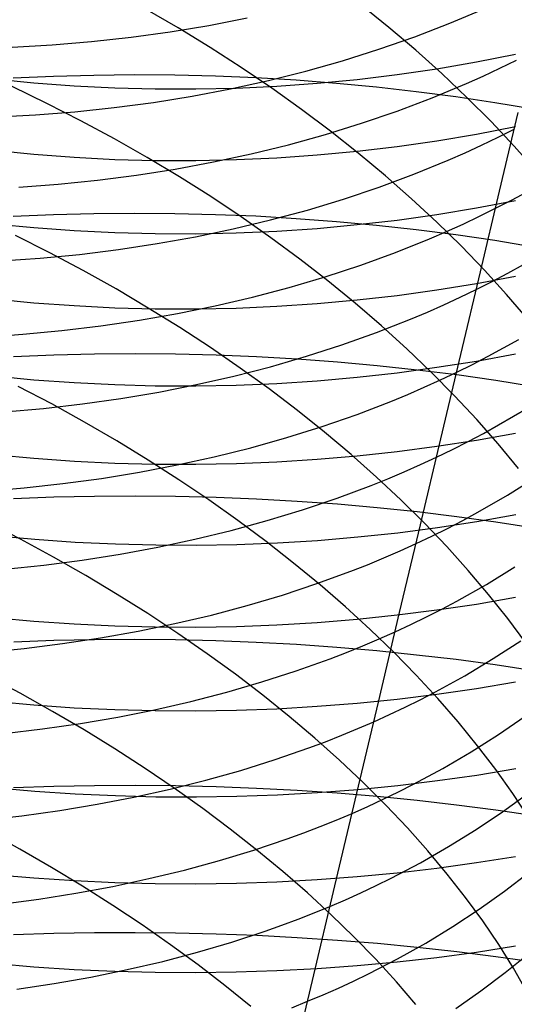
# Model space of a CAD drawing. Extents: x -383 to 1849, y -1185 to -529.
# Tile 368 of 656: x 248.54 to 254.54, y -967.18 to -955.24. Entities that reach past the tile are written whole.
import ezdxf

# ---------------------------------------------------------------- set-up
doc = ezdxf.new("R2010")
doc.units = 0
doc.layers.add('PREDEFINITO', color=7, linetype='CONTINUOUS')

msp = doc.modelspace()

# ---------------------------------------------------------------- linework, layer by layer
at = {"layer": 'PREDEFINITO'}
for p, q in [((250.463, -955.342, 494.693), (250.066, -955.112, 494.522)), ((253.02, -955.335, 497.141), (252.682, -955.063, 496.911)), ((253.76, -955.286, 530.062), (254.177, -955.11, 529.881)), ((250.838, -955.311, 532.32), (251.303, -955.22, 532.195)), ((250.367, -955.389, 532.437), (250.838, -955.311, 532.32)), ((250.852, -955.579, 494.875), (250.463, -955.342, 494.693)), ((253.348, -955.613, 497.38), (253.02, -955.335, 497.141)), ((253.335, -955.45, 530.236), (253.76, -955.286, 530.062)), ((249.415, -955.507, 532.649), (249.893, -955.454, 532.547)), ((249.893, -955.454, 532.547), (250.367, -955.389, 532.437)), ((252.901, -955.601, 530.402), (253.335, -955.45, 530.236)), ((248.45, -955.574, 532.83), (248.934, -955.547, 532.743)), ((248.934, -955.547, 532.743), (249.415, -955.507, 532.649)), ((251.231, -955.823, 495.068), (250.852, -955.579, 494.875)), ((252.46, -955.74, 530.561), (252.901, -955.601, 530.402)), ((253.664, -955.896, 497.628), (253.348, -955.613, 497.38)), ((254.083, -955.755, 619.079), (254.557, -955.661, 619.164)), ((251.601, -956.074, 495.272), (251.231, -955.823, 495.068)), ((252.013, -955.866, 530.713), (252.46, -955.74, 530.561)), ((253.123, -955.908, 618.938), (253.605, -955.837, 619.004)), ((253.605, -955.837, 619.004), (254.083, -955.755, 619.079)), ((254.167, -955.925, 528.571), (254.369, -955.831, 528.473)), ((254.369, -955.831, 528.473), (254.569, -955.734, 528.373)), ((248.227, -955.958, 618.794), (248.714, -956.007, 618.766)), ((248.951, -955.93, 659.922), (248.462, -955.952, 659.875)), ((249.442, -955.917, 659.957), (248.951, -955.93, 659.922)), ((249.933, -955.912, 659.979), (249.442, -955.917, 659.957)), ((250.425, -955.916, 659.989), (249.933, -955.912, 659.979)), ((250.917, -955.928, 659.986), (250.425, -955.916, 659.989)), ((251.408, -955.948, 659.97), (250.917, -955.928, 659.986)), ((251.898, -955.977, 659.941), (251.408, -955.948, 659.97)), ((251.559, -955.98, 530.857), (252.013, -955.866, 530.713)), ((252.15, -956.013, 618.834), (252.638, -955.967, 618.881)), ((252.638, -955.967, 618.881), (253.123, -955.908, 618.938)), ((253.968, -956.184, 497.886), (253.664, -955.896, 497.628)), ((253.963, -956.017, 528.666), (254.167, -955.925, 528.571)), ((248.871, -956.257, 493.02), (248.449, -956.053, 492.882)), ((248.714, -956.007, 618.766), (249.204, -956.044, 618.747)), ((249.204, -956.044, 618.747), (249.695, -956.069, 618.738)), ((249.695, -956.069, 618.738), (250.187, -956.081, 618.738)), ((250.187, -956.081, 618.738), (250.679, -956.082, 618.748)), ((250.634, -956.169, 531.123), (251.099, -956.081, 530.994)), ((250.679, -956.082, 618.748), (251.17, -956.071, 618.767)), ((251.099, -956.081, 530.994), (251.559, -955.98, 530.857)), ((251.17, -956.071, 618.767), (251.661, -956.048, 618.796)), ((251.961, -956.331, 495.486), (251.601, -956.074, 495.272)), ((251.661, -956.048, 618.796), (252.15, -956.013, 618.834)), ((252.385, -956.014, 659.9), (251.898, -955.977, 659.941)), ((252.871, -956.06, 659.845), (252.385, -956.014, 659.9)), ((253.353, -956.115, 659.778), (252.871, -956.06, 659.845)), ((253.547, -956.19, 528.853), (253.963, -956.017, 528.666)), ((250.164, -956.245, 531.243), (250.634, -956.169, 531.123)), ((253.123, -956.351, 529.032), (253.547, -956.19, 528.853)), ((253.832, -956.178, 659.698), (253.353, -956.115, 659.778)), ((254.307, -956.249, 659.605), (253.832, -956.178, 659.698)), ((254.261, -956.477, 498.151), (253.968, -956.184, 497.886)), ((249.285, -956.468, 493.17), (248.871, -956.257, 493.02)), ((249.212, -956.359, 531.462), (249.69, -956.308, 531.357)), ((249.69, -956.308, 531.357), (250.164, -956.245, 531.243)), ((254.778, -956.329, 659.499), (254.307, -956.249, 659.605)), ((248.248, -956.422, 531.648), (248.732, -956.396, 531.559)), ((248.732, -956.396, 531.559), (249.212, -956.359, 531.462)), ((252.311, -956.593, 495.711), (251.961, -956.331, 495.486)), ((252.691, -956.499, 529.203), (253.123, -956.351, 529.032)), ((254.365, -957.323, 525.8), (254.591, -956.367, 526.991)), ((249.692, -956.688, 493.331), (249.285, -956.468, 493.17)), ((252.251, -956.635, 529.367), (252.691, -956.499, 529.203)), ((254.083, -956.629, 620.253), (254.557, -956.537, 620.34)), ((254.541, -956.774, 498.425), (254.261, -956.477, 498.151)), ((250.089, -956.914, 493.505), (249.692, -956.688, 493.331)), ((251.804, -956.758, 529.523), (252.251, -956.635, 529.367)), ((252.65, -956.862, 495.945), (252.311, -956.593, 495.711)), ((253.605, -956.71, 620.177), (254.083, -956.629, 620.253)), ((254.147, -956.764, 527.27), (254.346, -956.668, 527.167)), ((254.346, -956.668, 527.167), (254.543, -956.57, 527.063)), ((251.351, -956.87, 529.672), (251.804, -956.758, 529.523)), ((252.638, -956.837, 620.051), (253.123, -956.779, 620.109)), ((253.123, -956.779, 620.109), (253.605, -956.71, 620.177)), ((253.945, -956.857, 527.37), (254.147, -956.764, 527.27)), ((254.81, -957.074, 498.706), (254.541, -956.774, 498.425)), ((248.227, -956.826, 619.964), (248.715, -956.875, 619.935)), ((248.715, -956.875, 619.935), (249.204, -956.911, 619.916)), ((249.204, -956.911, 619.916), (249.695, -956.936, 619.906)), ((250.479, -957.148, 493.69), (250.089, -956.914, 493.505)), ((250.893, -956.968, 529.812), (251.351, -956.87, 529.672)), ((251.171, -956.939, 619.935), (251.661, -956.917, 619.964)), ((251.661, -956.917, 619.964), (252.151, -956.883, 620.003)), ((252.151, -956.883, 620.003), (252.638, -956.837, 620.051)), ((252.979, -957.136, 496.188), (252.65, -956.862, 495.945)), ((253.741, -956.946, 527.469), (253.945, -956.857, 527.37)), ((249.695, -956.936, 619.906), (250.187, -956.949, 619.906)), ((250.187, -956.949, 619.906), (250.679, -956.95, 619.916)), ((250.429, -957.054, 529.945), (250.893, -956.968, 529.812)), ((250.679, -956.95, 619.916), (251.171, -956.939, 619.935)), ((253.326, -957.116, 527.66), (253.741, -956.946, 527.469)), ((249.487, -957.189, 530.186), (249.96, -957.128, 530.07)), ((249.96, -957.128, 530.07), (250.429, -957.054, 529.945)), ((250.859, -957.388, 493.886), (250.479, -957.148, 493.69)), ((252.902, -957.273, 527.844), (253.326, -957.116, 527.66)), ((253.297, -957.415, 496.441), (252.979, -957.136, 496.188)), ((248.53, -957.274, 530.395), (249.01, -957.238, 530.295)), ((249.01, -957.238, 530.295), (249.487, -957.189, 530.186)), ((252.471, -957.418, 528.02), (252.902, -957.273, 527.844)), ((251.23, -957.635, 494.093), (250.859, -957.388, 493.886)), ((254.133, -958.301, 524.628), (254.365, -957.323, 525.8)), ((254.509, -957.431, 525.766), (254.7, -957.328, 525.655)), ((252.032, -957.551, 528.189), (252.471, -957.418, 528.02)), ((253.603, -957.698, 496.702), (253.297, -957.415, 496.441)), ((253.605, -957.604, 621.332), (254.083, -957.524, 621.41)), ((254.083, -957.524, 621.41), (254.557, -957.433, 621.499)), ((254.316, -957.53, 525.875), (254.509, -957.431, 525.766)), ((248.95, -957.608, 661.085), (248.461, -957.629, 661.037)), ((249.441, -957.596, 661.12), (248.95, -957.608, 661.085)), ((249.933, -957.591, 661.142), (249.441, -957.596, 661.12)), ((250.425, -957.595, 661.151), (249.933, -957.591, 661.142)), ((250.916, -957.607, 661.148), (250.425, -957.595, 661.151)), ((251.407, -957.627, 661.132), (250.916, -957.607, 661.148)), ((251.591, -957.888, 494.31), (251.23, -957.635, 494.093)), ((251.897, -957.656, 661.103), (251.407, -957.627, 661.132)), ((251.585, -957.671, 528.349), (252.032, -957.551, 528.189)), ((253.123, -957.672, 621.263), (253.605, -957.604, 621.332)), ((253.921, -957.721, 526.087), (254.119, -957.627, 525.981)), ((254.119, -957.627, 525.981), (254.316, -957.53, 525.875)), ((248.227, -957.716, 621.117), (248.714, -957.763, 621.087)), ((251.133, -957.779, 528.502), (251.585, -957.671, 528.349)), ((252.385, -957.692, 661.06), (251.897, -957.656, 661.103)), ((252.151, -957.773, 621.155), (252.638, -957.728, 621.204)), ((252.87, -957.737, 661.005), (252.385, -957.692, 661.06)), ((252.638, -957.728, 621.204), (253.123, -957.672, 621.263)), ((253.353, -957.79, 660.937), (252.87, -957.737, 661.005)), ((253.897, -957.986, 496.972), (253.603, -957.698, 496.702)), ((253.719, -957.812, 526.19), (253.921, -957.721, 526.087)), ((248.906, -958.069, 492.007), (248.491, -957.86, 491.856)), ((248.714, -957.763, 621.087), (249.204, -957.8, 621.067)), ((249.204, -957.8, 621.067), (249.695, -957.824, 621.057)), ((249.695, -957.824, 621.057), (250.187, -957.837, 621.057)), ((250.187, -957.837, 621.057), (250.679, -957.838, 621.067)), ((250.21, -957.958, 528.783), (250.674, -957.875, 528.647)), ((250.674, -957.875, 528.647), (251.133, -957.779, 528.502)), ((250.679, -957.838, 621.067), (251.17, -957.828, 621.086)), ((251.17, -957.828, 621.086), (251.661, -957.806, 621.116)), ((251.661, -957.806, 621.116), (252.151, -957.773, 621.155)), ((253.832, -957.851, 660.855), (253.353, -957.79, 660.937)), ((253.516, -957.899, 526.291), (253.719, -957.812, 526.19)), ((254.307, -957.921, 660.761), (253.832, -957.851, 660.855)), ((249.742, -958.029, 528.911), (250.21, -957.958, 528.783)), ((251.942, -958.147, 494.538), (251.591, -957.888, 494.31)), ((253.102, -958.065, 526.488), (253.516, -957.899, 526.291)), ((254.18, -958.279, 497.251), (253.897, -957.986, 496.972)), ((254.777, -957.999, 660.653), (254.307, -957.921, 660.761)), ((248.792, -958.134, 529.142), (249.269, -958.088, 529.031)), ((249.313, -958.285, 492.171), (248.906, -958.069, 492.007)), ((249.269, -958.088, 529.031), (249.742, -958.029, 528.911)), ((252.68, -958.219, 526.677), (253.102, -958.065, 526.488)), ((248.313, -958.168, 529.245), (248.792, -958.134, 529.142)), ((252.282, -958.411, 494.775), (251.942, -958.147, 494.538)), ((252.249, -958.361, 526.858), (252.68, -958.219, 526.677)), ((254.466, -958.315, 524.479), (254.654, -958.212, 524.364)), ((249.712, -958.508, 492.347), (249.313, -958.285, 492.171)), ((253.895, -959.302, 523.476), (254.133, -958.301, 524.628)), ((254.083, -958.442, 622.549), (254.557, -958.353, 622.639)), ((254.45, -958.574, 497.537), (254.18, -958.279, 497.251)), ((254.276, -958.416, 524.593), (254.466, -958.315, 524.479)), ((251.811, -958.491, 527.031), (252.249, -958.361, 526.858)), ((252.612, -958.68, 495.022), (252.282, -958.411, 494.775)), ((253.605, -958.52, 622.469), (254.083, -958.442, 622.549)), ((254.082, -958.513, 524.705), (254.276, -958.416, 524.593)), ((250.102, -958.739, 492.535), (249.712, -958.508, 492.347)), ((251.366, -958.608, 527.196), (251.811, -958.491, 527.031)), ((252.638, -958.641, 622.339), (253.123, -958.586, 622.399)), ((253.123, -958.586, 622.399), (253.605, -958.52, 622.469)), ((253.887, -958.608, 524.814), (254.082, -958.513, 524.705)), ((254.707, -958.874, 497.831), (254.45, -958.574, 497.537)), ((248.227, -958.627, 622.252), (248.714, -958.675, 622.221)), ((248.714, -958.675, 622.221), (249.204, -958.71, 622.2)), ((249.204, -958.71, 622.2), (249.695, -958.735, 622.19)), ((250.457, -958.807, 527.501), (250.915, -958.714, 527.353)), ((250.915, -958.714, 527.353), (251.366, -958.608, 527.196)), ((251.17, -958.739, 622.219), (251.661, -958.718, 622.249)), ((251.661, -958.718, 622.249), (252.151, -958.685, 622.289)), ((252.151, -958.685, 622.289), (252.638, -958.641, 622.339)), ((252.931, -958.954, 495.279), (252.612, -958.68, 495.022)), ((253.488, -958.788, 525.028), (253.688, -958.7, 524.922)), ((253.688, -958.7, 524.922), (253.887, -958.608, 524.814)), ((249.695, -958.735, 622.19), (250.187, -958.748, 622.189)), ((249.995, -958.888, 527.641), (250.457, -958.807, 527.501)), ((250.483, -958.975, 492.733), (250.102, -958.739, 492.535)), ((250.187, -958.748, 622.189), (250.679, -958.749, 622.199)), ((250.679, -958.749, 622.199), (251.17, -958.739, 622.219)), ((253.285, -958.874, 525.132), (253.488, -958.788, 525.028)), ((249.055, -959.013, 527.896), (249.527, -958.957, 527.773)), ((249.527, -958.957, 527.773), (249.995, -958.888, 527.641)), ((252.872, -959.036, 525.333), (253.285, -958.874, 525.132)), ((253.238, -959.233, 495.544), (252.931, -958.954, 495.279)), ((248.101, -959.09, 528.116), (248.58, -959.058, 528.011)), ((248.58, -959.058, 528.011), (249.055, -959.013, 527.896)), ((250.855, -959.218, 492.943), (250.483, -958.975, 492.733)), ((252.45, -959.187, 525.527), (252.872, -959.036, 525.333)), ((252.021, -959.325, 525.713), (252.45, -959.187, 525.527)), ((254.414, -959.224, 523.206), (254.599, -959.12, 523.086)), ((248.958, -959.312, 662.21), (248.468, -959.332, 662.162)), ((249.449, -959.3, 662.245), (248.958, -959.312, 662.21)), ((249.941, -959.296, 662.267), (249.449, -959.3, 662.245)), ((250.433, -959.3, 662.276), (249.941, -959.296, 662.267)), ((250.926, -959.312, 662.272), (250.433, -959.3, 662.276)), ((251.217, -959.467, 493.163), (250.855, -959.218, 492.943)), ((251.417, -959.332, 662.255), (250.926, -959.312, 662.272)), ((253.534, -959.516, 495.819), (253.238, -959.233, 495.544)), ((253.652, -960.324, 522.345), (253.895, -959.302, 523.476)), ((254.083, -959.382, 623.669), (254.557, -959.295, 623.761)), ((254.227, -959.325, 523.324), (254.414, -959.224, 523.206)), ((251.907, -959.36, 662.225), (251.417, -959.332, 662.255)), ((251.583, -959.451, 525.89), (252.021, -959.325, 525.713)), ((252.396, -959.396, 662.182), (251.907, -959.36, 662.225)), ((252.881, -959.44, 662.126), (252.396, -959.396, 662.182)), ((253.604, -959.458, 623.588), (254.083, -959.382, 623.669)), ((253.844, -959.519, 523.554), (254.036, -959.424, 523.44)), ((254.036, -959.424, 523.44), (254.227, -959.325, 523.324)), ((251.139, -959.565, 526.059), (251.583, -959.451, 525.89)), ((251.569, -959.721, 493.394), (251.217, -959.467, 493.163)), ((252.638, -959.578, 623.455), (253.123, -959.524, 623.516)), ((253.364, -959.492, 662.057), (252.881, -959.44, 662.126)), ((253.123, -959.524, 623.516), (253.604, -959.458, 623.588)), ((253.844, -959.551, 661.974), (253.364, -959.492, 662.057)), ((253.818, -959.803, 496.101), (253.534, -959.516, 495.819)), ((253.648, -959.612, 523.666), (253.844, -959.519, 523.554)), ((254.319, -959.619, 661.878), (253.844, -959.551, 661.974)), ((248.226, -959.562, 623.369), (248.714, -959.609, 623.337)), ((248.714, -959.609, 623.337), (249.204, -959.644, 623.315)), ((249.204, -959.644, 623.315), (249.695, -959.668, 623.304)), ((249.695, -959.668, 623.304), (250.187, -959.681, 623.303)), ((250.232, -959.758, 526.372), (250.688, -959.668, 526.22)), ((250.679, -959.683, 623.313), (251.17, -959.673, 623.333)), ((250.688, -959.668, 526.22), (251.139, -959.565, 526.059)), ((251.17, -959.673, 623.333), (251.661, -959.653, 623.363)), ((251.661, -959.653, 623.363), (252.15, -959.621, 623.404)), ((252.15, -959.621, 623.404), (252.638, -959.578, 623.455)), ((253.45, -959.701, 523.777), (253.648, -959.612, 523.666)), ((254.79, -959.695, 661.769), (254.319, -959.619, 661.878)), ((248.93, -959.903, 491.045), (248.522, -959.69, 490.879)), ((249.77, -959.836, 526.516), (250.232, -959.758, 526.372)), ((250.187, -959.681, 623.303), (250.679, -959.683, 623.313)), ((251.911, -959.981, 493.635), (251.569, -959.721, 493.394)), ((253.047, -959.871, 523.991), (253.25, -959.788, 523.885)), ((253.25, -959.788, 523.885), (253.45, -959.701, 523.777)), ((248.831, -959.957, 526.777), (249.303, -959.902, 526.651)), ((249.329, -960.123, 491.223), (248.93, -959.903, 491.045)), ((249.303, -959.902, 526.651), (249.77, -959.836, 526.516)), ((252.635, -960.029, 524.198), (253.047, -959.871, 523.991)), ((254.089, -960.093, 496.392), (253.818, -959.803, 496.101)), ((248.356, -959.999, 526.894), (248.831, -959.957, 526.777)), ((252.242, -960.245, 493.886), (251.911, -959.981, 493.635)), ((252.213, -960.176, 524.396), (252.635, -960.029, 524.198)), ((254.353, -960.157, 521.946), (254.714, -959.946, 521.695)), ((249.72, -960.35, 491.413), (249.329, -960.123, 491.223)), ((254.348, -960.387, 496.691), (254.089, -960.093, 496.392)), ((251.784, -960.31, 524.586), (252.213, -960.176, 524.396)), ((252.562, -960.515, 494.146), (252.242, -960.245, 493.886)), ((253.982, -960.358, 522.189), (254.169, -960.259, 522.068)), ((254.083, -960.341, 624.771), (254.557, -960.256, 624.865)), ((254.169, -960.259, 522.068), (254.353, -960.157, 521.946)), ((250.102, -960.583, 491.615), (249.72, -960.35, 491.413)), ((251.347, -960.433, 524.768), (251.784, -960.31, 524.586)), ((253.405, -961.368, 521.234), (253.652, -960.324, 522.345)), ((253.605, -960.416, 624.688), (254.083, -960.341, 624.771)), ((253.792, -960.454, 522.308), (253.982, -960.358, 522.189)), ((254.593, -960.684, 496.997), (254.348, -960.387, 496.691)), ((250.903, -960.544, 524.941), (251.347, -960.433, 524.768)), ((252.638, -960.532, 624.554), (253.123, -960.48, 624.616)), ((253.123, -960.48, 624.616), (253.605, -960.416, 624.688)), ((253.6, -960.547, 522.425), (253.792, -960.454, 522.308)), ((248.227, -960.515, 624.467), (248.715, -960.561, 624.434)), ((248.715, -960.561, 624.434), (249.205, -960.596, 624.412)), ((249.205, -960.596, 624.412), (249.696, -960.62, 624.401)), ((249.696, -960.62, 624.401), (250.187, -960.633, 624.4)), ((250.474, -960.822, 491.828), (250.102, -960.583, 491.615)), ((250.453, -960.642, 525.106), (250.903, -960.544, 524.941)), ((250.679, -960.634, 624.41), (251.171, -960.625, 624.43)), ((251.171, -960.625, 624.43), (251.662, -960.605, 624.461)), ((251.662, -960.605, 624.461), (252.151, -960.574, 624.502)), ((252.151, -960.574, 624.502), (252.638, -960.532, 624.554)), ((252.87, -960.789, 494.415), (252.562, -960.515, 494.146)), ((253.405, -960.637, 522.539), (253.6, -960.547, 522.425)), ((249.534, -960.805, 525.409), (249.996, -960.729, 525.262)), ((249.996, -960.729, 525.262), (250.453, -960.642, 525.106)), ((250.187, -960.633, 624.4), (250.679, -960.634, 624.41)), ((253.007, -960.809, 522.763), (253.207, -960.724, 522.652)), ((253.207, -960.724, 522.652), (253.405, -960.637, 522.539)), ((248.596, -960.92, 525.676), (249.067, -960.868, 525.547)), ((249.067, -960.868, 525.547), (249.534, -960.805, 525.409)), ((250.837, -961.066, 492.051), (250.474, -960.822, 491.828)), ((252.805, -960.89, 522.872), (253.007, -960.809, 522.763)), ((253.167, -961.066, 494.694), (252.87, -960.789, 494.415)), ((254.462, -961.009, 520.569), (254.81, -960.792, 520.306)), ((248.121, -960.959, 525.797), (248.596, -960.92, 525.676)), ((252.394, -961.044, 523.083), (252.805, -960.89, 522.872)), ((248.958, -961.035, 663.306), (248.468, -961.054, 663.258)), ((249.449, -961.024, 663.342), (248.958, -961.035, 663.306)), ((249.941, -961.02, 663.364), (249.449, -961.024, 663.342)), ((250.434, -961.025, 663.373), (249.941, -961.02, 663.364)), ((250.926, -961.037, 663.369), (250.434, -961.025, 663.373)), ((251.19, -961.316, 492.285), (250.837, -961.066, 492.051)), ((251.417, -961.056, 663.352), (250.926, -961.037, 663.369)), ((251.907, -961.084, 663.321), (251.417, -961.056, 663.352)), ((252.396, -961.119, 663.277), (251.907, -961.084, 663.321)), ((251.973, -961.187, 523.286), (252.394, -961.044, 523.083)), ((253.452, -961.348, 494.98), (253.167, -961.066, 494.694)), ((254.102, -961.216, 520.826), (254.462, -961.009, 520.569)), ((251.545, -961.317, 523.48), (251.973, -961.187, 523.286)), ((252.881, -961.161, 663.22), (252.396, -961.119, 663.277)), ((253.364, -961.212, 663.15), (252.881, -961.161, 663.22)), ((253.844, -961.27, 663.066), (253.364, -961.212, 663.15)), ((253.918, -961.315, 520.951), (254.102, -961.216, 520.826)), ((248.552, -961.544, 489.95), (248.144, -961.335, 489.782)), ((251.109, -961.436, 523.666), (251.545, -961.317, 523.48)), ((251.533, -961.572, 492.529), (251.19, -961.316, 492.285)), ((253.61, -961.401, 625.766), (254.087, -961.328, 625.851)), ((253.732, -961.412, 521.074), (253.918, -961.315, 520.951)), ((254.319, -961.336, 662.969), (253.844, -961.27, 663.066)), ((254.087, -961.328, 625.851), (254.561, -961.244, 625.946)), ((254.789, -961.409, 662.858), (254.319, -961.336, 662.969)), ((250.666, -961.544, 523.843), (251.109, -961.436, 523.666)), ((252.644, -961.515, 625.629), (253.128, -961.464, 625.692)), ((253.128, -961.464, 625.692), (253.61, -961.401, 625.766)), ((253.152, -962.433, 520.143), (253.405, -961.368, 521.234)), ((253.725, -961.633, 495.275), (253.452, -961.348, 494.98)), ((253.543, -961.505, 521.196), (253.732, -961.412, 521.074)), ((248.237, -961.498, 625.541), (248.724, -961.543, 625.508)), ((248.952, -961.761, 490.13), (248.552, -961.544, 489.95)), ((248.724, -961.543, 625.508), (249.213, -961.577, 625.485)), ((249.213, -961.577, 625.485), (249.704, -961.601, 625.473)), ((250.216, -961.639, 524.011), (250.666, -961.544, 523.843)), ((251.865, -961.832, 492.783), (251.533, -961.572, 492.529)), ((251.668, -961.587, 625.534), (252.157, -961.557, 625.576)), ((252.157, -961.557, 625.576), (252.644, -961.515, 625.629)), ((253.351, -961.596, 521.315), (253.543, -961.505, 521.196)), ((249.704, -961.601, 625.473), (250.195, -961.613, 625.472)), ((249.76, -961.723, 524.171), (250.216, -961.639, 524.011)), ((250.195, -961.613, 625.472), (250.687, -961.615, 625.482)), ((250.687, -961.615, 625.482), (251.178, -961.606, 625.502)), ((251.178, -961.606, 625.502), (251.668, -961.587, 625.534)), ((252.96, -961.769, 521.548), (253.157, -961.684, 521.433)), ((253.157, -961.684, 521.433), (253.351, -961.596, 521.315)), ((253.985, -961.921, 495.578), (253.725, -961.633, 495.275)), ((248.833, -961.856, 524.463), (249.299, -961.796, 524.321)), ((249.343, -961.983, 490.322), (248.952, -961.761, 490.13)), ((249.299, -961.796, 524.321), (249.76, -961.723, 524.171)), ((252.761, -961.852, 521.661), (252.96, -961.769, 521.548)), ((248.362, -961.905, 524.595), (248.833, -961.856, 524.463)), ((252.186, -962.096, 493.047), (251.865, -961.832, 492.783)), ((252.149, -962.081, 521.989), (252.559, -961.931, 521.773)), ((252.559, -961.931, 521.773), (252.761, -961.852, 521.661)), ((254.231, -962.212, 495.889), (253.985, -961.921, 495.578)), ((254.204, -962.092, 519.464), (254.551, -961.88, 519.195)), ((249.725, -962.212, 490.525), (249.343, -961.983, 490.322)), ((251.73, -962.22, 522.196), (252.149, -962.081, 521.989)), ((252.496, -962.365, 493.32), (252.186, -962.096, 493.047)), ((253.845, -962.294, 519.726), (254.204, -962.092, 519.464)), ((250.098, -962.446, 490.74), (249.725, -962.212, 490.525)), ((251.303, -962.347, 522.395), (251.73, -962.22, 522.196)), ((253.662, -962.392, 519.854), (253.845, -962.294, 519.726)), ((254.083, -962.33, 626.915), (254.557, -962.248, 627.012)), ((254.465, -962.505, 496.207), (254.231, -962.212, 495.889)), ((250.868, -962.463, 522.585), (251.303, -962.347, 522.395)), ((252.794, -962.637, 493.602), (252.496, -962.365, 493.32)), ((253.123, -962.462, 626.754), (253.605, -962.401, 626.829)), ((253.477, -962.486, 519.981), (253.662, -962.392, 519.854)), ((253.605, -962.401, 626.829), (254.083, -962.33, 626.915)), ((248.227, -962.491, 626.605), (248.715, -962.536, 626.57)), ((248.715, -962.536, 626.57), (249.204, -962.57, 626.546)), ((250.462, -962.686, 490.966), (250.098, -962.446, 490.74)), ((250.426, -962.567, 522.766), (250.868, -962.463, 522.585)), ((252.151, -962.552, 626.637), (252.638, -962.512, 626.69)), ((252.638, -962.512, 626.69), (253.123, -962.462, 626.754)), ((252.895, -963.519, 519.075), (253.152, -962.433, 520.143)), ((253.288, -962.577, 520.105), (253.477, -962.486, 519.981)), ((254.684, -962.801, 496.532), (254.465, -962.505, 496.207)), ((249.204, -962.57, 626.546), (249.695, -962.593, 626.534)), ((249.523, -962.74, 523.102), (249.978, -962.659, 522.939)), ((249.695, -962.593, 626.534), (250.187, -962.606, 626.533)), ((249.978, -962.659, 522.939), (250.426, -962.567, 522.766)), ((250.187, -962.606, 626.533), (250.679, -962.609, 626.542)), ((250.679, -962.609, 626.542), (251.171, -962.6, 626.563)), ((251.171, -962.6, 626.563), (251.661, -962.581, 626.594)), ((251.661, -962.581, 626.594), (252.151, -962.552, 626.637)), ((253.08, -962.913, 493.892), (252.794, -962.637, 493.602)), ((253.097, -962.666, 520.227), (253.288, -962.577, 520.105)), ((248.958, -962.773, 664.377), (248.469, -962.791, 664.328)), ((249.448, -962.763, 664.412), (248.958, -962.773, 664.377)), ((249.063, -962.81, 523.256), (249.523, -962.74, 523.102)), ((249.939, -962.76, 664.434), (249.448, -962.763, 664.412)), ((250.431, -962.764, 664.443), (249.939, -962.76, 664.434)), ((250.922, -962.776, 664.439), (250.431, -962.764, 664.443)), ((250.816, -962.932, 491.202), (250.462, -962.686, 490.966)), ((251.413, -962.796, 664.421), (250.922, -962.776, 664.439)), ((252.707, -962.835, 520.465), (252.903, -962.752, 520.347)), ((252.903, -962.752, 520.347), (253.097, -962.666, 520.227)), ((254.287, -962.991, 518.108), (254.622, -962.775, 517.826)), ((248.128, -962.915, 523.536), (248.598, -962.868, 523.401)), ((248.598, -962.868, 523.401), (249.063, -962.81, 523.256)), ((251.902, -962.822, 664.39), (251.413, -962.796, 664.421)), ((252.39, -962.857, 664.345), (251.902, -962.822, 664.39)), ((252.875, -962.898, 664.287), (252.39, -962.857, 664.345)), ((252.508, -962.916, 520.581), (252.707, -962.835, 520.465)), ((253.357, -962.948, 664.216), (252.875, -962.898, 664.287)), ((251.159, -963.182, 491.449), (250.816, -962.932, 491.202)), ((251.898, -963.139, 520.915), (252.307, -962.993, 520.695)), ((252.307, -962.993, 520.695), (252.508, -962.916, 520.581)), ((253.354, -963.193, 494.191), (253.08, -962.913, 493.892)), ((253.836, -963.004, 664.13), (253.357, -962.948, 664.216)), ((254.31, -963.068, 664.032), (253.836, -963.004, 664.13)), ((253.941, -963.199, 518.383), (254.287, -962.991, 518.108)), ((254.78, -963.14, 663.919), (254.31, -963.068, 664.032)), ((248.548, -963.412, 489.068), (248.147, -963.199, 488.886)), ((251.492, -963.436, 491.706), (251.159, -963.182, 491.449)), ((251.48, -963.274, 521.128), (251.898, -963.139, 520.915)), ((253.615, -963.475, 494.498), (253.354, -963.193, 494.191)), ((253.585, -963.395, 518.65), (253.941, -963.199, 518.383)), ((251.054, -963.398, 521.331), (251.48, -963.274, 521.128)), ((253.605, -963.423, 627.872), (254.083, -963.354, 627.959)), ((254.083, -963.354, 627.959), (254.557, -963.274, 628.057)), ((248.94, -963.631, 489.263), (248.548, -963.412, 489.068)), ((250.62, -963.51, 521.525), (251.054, -963.398, 521.331)), ((251.813, -963.695, 491.972), (251.492, -963.436, 491.706)), ((252.638, -963.531, 627.73), (253.123, -963.482, 627.795)), ((253.123, -963.482, 627.795), (253.605, -963.423, 627.872)), ((253.217, -963.582, 518.909), (253.402, -963.49, 518.781)), ((253.402, -963.49, 518.781), (253.585, -963.395, 518.65)), ((253.863, -963.76, 494.813), (253.615, -963.475, 494.498)), ((248.227, -963.509, 627.645), (248.715, -963.553, 627.609)), ((248.715, -963.553, 627.609), (249.204, -963.587, 627.585)), ((249.204, -963.587, 627.585), (249.695, -963.61, 627.572)), ((249.695, -963.61, 627.572), (250.187, -963.622, 627.571)), ((249.732, -963.7, 521.887), (250.179, -963.611, 521.711)), ((250.179, -963.611, 521.711), (250.62, -963.51, 521.525)), ((251.171, -963.617, 627.601), (251.661, -963.599, 627.633)), ((251.661, -963.599, 627.633), (252.151, -963.57, 627.676)), ((252.151, -963.57, 627.676), (252.638, -963.531, 627.73)), ((252.633, -964.625, 518.028), (252.895, -963.519, 519.075)), ((253.029, -963.671, 519.036), (253.217, -963.582, 518.909)), ((249.324, -963.856, 489.469), (248.94, -963.631, 489.263)), ((249.278, -963.778, 522.054), (249.732, -963.7, 521.887)), ((250.187, -963.622, 627.571), (250.679, -963.625, 627.58)), ((250.679, -963.625, 627.58), (251.171, -963.617, 627.601)), ((252.124, -963.958, 492.248), (251.813, -963.695, 491.972)), ((252.838, -963.757, 519.161), (253.029, -963.671, 519.036)), ((254.353, -963.911, 516.755), (254.675, -963.69, 516.461)), ((248.354, -963.901, 522.36), (248.819, -963.845, 522.211)), ((248.819, -963.845, 522.211), (249.278, -963.778, 522.054)), ((252.449, -963.921, 519.403), (252.645, -963.841, 519.283)), ((252.645, -963.841, 519.283), (252.838, -963.757, 519.161)), ((254.098, -964.048, 495.135), (253.863, -963.76, 494.813)), ((249.698, -964.087, 489.687), (249.324, -963.856, 489.469)), ((252.423, -964.225, 492.534), (252.124, -963.958, 492.248)), ((252.251, -963.999, 519.521), (252.449, -963.921, 519.403)), ((254.02, -964.123, 517.042), (254.353, -963.911, 516.755)), ((250.063, -964.323, 489.915), (249.698, -964.087, 489.687)), ((251.643, -964.216, 519.863), (252.051, -964.074, 519.637)), ((252.051, -964.074, 519.637), (252.251, -963.999, 519.521)), ((254.319, -964.337, 495.464), (254.098, -964.048, 495.135)), ((253.675, -964.324, 517.322), (254.02, -964.123, 517.042)), ((250.418, -964.564, 490.155), (250.063, -964.323, 489.915)), ((251.226, -964.347, 520.079), (251.643, -964.216, 519.863)), ((252.71, -964.495, 492.827), (252.423, -964.225, 492.534)), ((253.319, -964.516, 517.595), (253.675, -964.324, 517.322)), ((254.087, -964.403, 628.978), (254.561, -964.325, 629.078)), ((250.8, -964.467, 520.287), (251.226, -964.347, 520.079)), ((253.61, -964.471, 628.889), (254.087, -964.403, 628.978)), ((254.526, -964.628, 495.801), (254.319, -964.337, 495.464)), ((248.237, -964.555, 628.659), (248.724, -964.598, 628.623)), ((248.958, -964.543, 665.394), (248.468, -964.559, 665.345)), ((249.449, -964.533, 665.43), (248.958, -964.543, 665.394)), ((249.941, -964.53, 665.452), (249.449, -964.533, 665.43)), ((250.433, -964.535, 665.461), (249.941, -964.53, 665.452)), ((250.367, -964.575, 520.485), (250.8, -964.467, 520.287)), ((250.763, -964.81, 490.405), (250.418, -964.564, 490.155)), ((250.925, -964.547, 665.456), (250.433, -964.535, 665.461)), ((251.417, -964.566, 665.438), (250.925, -964.547, 665.456)), ((251.907, -964.592, 665.407), (251.417, -964.566, 665.438)), ((252.644, -964.577, 628.745), (253.128, -964.529, 628.812)), ((252.984, -964.769, 493.13), (252.71, -964.495, 492.827)), ((253.128, -964.529, 628.812), (253.61, -964.471, 628.889)), ((253.137, -964.608, 517.728), (253.319, -964.516, 517.595)), ((248.724, -964.598, 628.623), (249.213, -964.631, 628.598)), ((249.213, -964.631, 628.598), (249.704, -964.653, 628.585)), ((249.48, -964.758, 520.854), (249.927, -964.672, 520.674)), ((249.704, -964.653, 628.585), (250.195, -964.666, 628.583)), ((249.927, -964.672, 520.674), (250.367, -964.575, 520.485)), ((250.195, -964.666, 628.583), (250.687, -964.668, 628.593)), ((250.687, -964.668, 628.593), (251.178, -964.661, 628.614)), ((251.178, -964.661, 628.614), (251.668, -964.643, 628.647)), ((251.668, -964.643, 628.647), (252.157, -964.615, 628.69)), ((252.395, -964.625, 665.362), (251.907, -964.592, 665.407)), ((252.157, -964.615, 628.69), (252.644, -964.577, 628.745)), ((252.365, -965.749, 517.003), (252.633, -964.625, 518.028)), ((252.881, -964.665, 665.303), (252.395, -964.625, 665.362)), ((253.364, -964.713, 665.231), (252.881, -964.665, 665.303)), ((252.952, -964.697, 517.859), (253.137, -964.608, 517.728)), ((254.399, -964.85, 515.405), (254.708, -964.626, 515.098)), ((254.719, -964.921, 496.143), (254.526, -964.628, 495.801)), ((249.027, -964.833, 521.024), (249.48, -964.758, 520.854)), ((252.575, -964.868, 518.116), (252.765, -964.784, 517.989)), ((252.765, -964.784, 517.989), (252.952, -964.697, 517.859)), ((253.246, -965.045, 493.44), (252.984, -964.769, 493.13)), ((253.843, -964.768, 665.145), (253.364, -964.713, 665.231)), ((254.318, -964.83, 665.045), (253.843, -964.768, 665.145)), ((248.105, -964.95, 521.336), (248.569, -964.897, 521.185)), ((248.569, -964.897, 521.185), (249.027, -964.833, 521.024)), ((251.097, -965.06, 490.665), (250.763, -964.81, 490.405)), ((252.382, -964.949, 518.24), (252.575, -964.868, 518.116)), ((254.079, -965.066, 515.705), (254.399, -964.85, 515.405)), ((254.789, -964.899, 664.931), (254.318, -964.83, 665.045)), ((251.989, -965.103, 518.484), (252.187, -965.028, 518.363)), ((252.187, -965.028, 518.363), (252.382, -964.949, 518.24)), ((253.495, -965.324, 493.759), (253.246, -965.045, 493.44)), ((248.544, -965.304, 488.241), (248.15, -965.088, 488.044)), ((251.42, -965.314, 490.935), (251.097, -965.06, 490.665)), ((251.789, -965.176, 518.602), (251.989, -965.103, 518.484)), ((253.746, -965.272, 515.998), (254.079, -965.066, 515.705)), ((251.382, -965.314, 518.832), (251.789, -965.176, 518.602)), ((253.403, -965.469, 516.283), (253.746, -965.272, 515.998)), ((248.928, -965.525, 488.45), (248.544, -965.304, 488.241)), ((250.966, -965.44, 519.052), (251.382, -965.314, 518.832)), ((251.733, -965.572, 491.215), (251.42, -965.314, 490.935)), ((253.73, -965.605, 494.085), (253.495, -965.324, 493.759)), ((254.083, -965.466, 629.983), (254.557, -965.39, 630.085)), ((249.304, -965.752, 488.671), (248.928, -965.525, 488.45)), ((250.542, -965.556, 519.264), (250.966, -965.44, 519.052)), ((253.048, -965.655, 516.561), (253.403, -965.469, 516.283)), ((253.605, -965.532, 629.893), (254.083, -965.466, 629.983)), ((248.227, -965.609, 629.663), (248.715, -965.651, 629.626)), ((250.109, -965.66, 519.466), (250.542, -965.556, 519.264)), ((252.033, -965.833, 491.504), (251.733, -965.572, 491.215)), ((252.151, -965.671, 629.692), (252.638, -965.634, 629.748)), ((252.638, -965.634, 629.748), (253.123, -965.588, 629.815)), ((253.123, -965.588, 629.815), (253.605, -965.532, 629.893)), ((253.952, -965.888, 494.418), (253.73, -965.605, 494.085)), ((254.425, -965.813, 514.061), (254.72, -965.586, 513.743)), ((248.715, -965.651, 629.626), (249.205, -965.684, 629.601)), ((249.205, -965.684, 629.601), (249.696, -965.706, 629.587)), ((249.224, -965.836, 519.842), (249.67, -965.754, 519.659)), ((249.67, -965.984, 488.903), (249.304, -965.752, 488.671)), ((249.67, -965.754, 519.659), (250.109, -965.66, 519.466)), ((249.696, -965.706, 629.587), (250.187, -965.719, 629.585)), ((250.187, -965.719, 629.585), (250.679, -965.722, 629.594)), ((250.679, -965.722, 629.594), (251.171, -965.715, 629.615)), ((251.171, -965.715, 629.615), (251.662, -965.698, 629.648)), ((251.662, -965.698, 629.648), (252.151, -965.671, 629.692)), ((252.094, -966.895, 516.001), (252.365, -965.749, 517.003)), ((252.683, -965.832, 516.831), (252.867, -965.745, 516.697)), ((252.867, -965.745, 516.697), (253.048, -965.655, 516.561)), ((248.772, -965.908, 520.016), (249.224, -965.836, 519.842)), ((252.322, -966.098, 491.801), (252.033, -965.833, 491.504)), ((252.496, -965.916, 516.963), (252.683, -965.832, 516.831)), ((254.118, -966.032, 514.373), (254.425, -965.813, 514.061)), ((248.314, -965.969, 520.18), (248.772, -965.908, 520.016)), ((250.026, -966.221, 489.146), (249.67, -965.984, 488.903)), ((252.114, -966.076, 517.22), (252.306, -965.998, 517.092)), ((252.306, -965.998, 517.092), (252.496, -965.916, 516.963)), ((254.16, -966.172, 494.758), (253.952, -965.888, 494.418)), ((251.919, -966.153, 517.345), (252.114, -966.076, 517.22)), ((252.598, -966.366, 492.108), (252.322, -966.098, 491.801)), ((253.799, -966.242, 514.679), (254.118, -966.032, 514.373)), ((250.372, -966.462, 489.399), (250.026, -966.221, 489.146)), ((251.522, -966.297, 517.588), (251.722, -966.226, 517.467)), ((251.722, -966.226, 517.467), (251.919, -966.153, 517.345)), ((253.468, -966.443, 514.977), (253.799, -966.242, 514.679)), ((254.354, -966.458, 495.105), (254.16, -966.172, 494.758)), ((248.958, -966.327, 666.386), (248.468, -966.343, 666.337)), ((249.45, -966.318, 666.422), (248.958, -966.327, 666.386)), ((249.942, -966.316, 666.445), (249.45, -966.318, 666.422)), ((250.434, -966.321, 666.454), (249.942, -966.316, 666.445)), ((250.926, -966.332, 666.449), (250.434, -966.321, 666.454)), ((251.418, -966.351, 666.43), (250.926, -966.332, 666.449)), ((251.116, -966.43, 517.822), (251.522, -966.297, 517.588)), ((251.908, -966.377, 666.398), (251.418, -966.351, 666.43)), ((250.707, -966.707, 489.663), (250.372, -966.462, 489.399)), ((250.701, -966.552, 518.047), (251.116, -966.43, 517.822)), ((252.396, -966.409, 666.352), (251.908, -966.377, 666.398)), ((252.882, -966.448, 666.293), (252.396, -966.409, 666.352)), ((252.862, -966.637, 492.422), (252.598, -966.366, 492.108)), ((253.365, -966.494, 666.219), (252.882, -966.448, 666.293)), ((253.126, -966.634, 515.268), (253.468, -966.443, 514.977)), ((254.083, -966.551, 630.964), (254.557, -966.477, 631.067)), ((254.533, -966.746, 495.458), (254.354, -966.458, 495.105)), ((250.277, -966.664, 518.263), (250.701, -966.552, 518.047)), ((253.844, -966.547, 666.132), (253.365, -966.494, 666.219)), ((253.604, -966.615, 630.873), (254.083, -966.551, 630.964)), ((254.32, -966.608, 666.031), (253.844, -966.547, 666.132)), ((254.433, -966.8, 512.724), (254.715, -966.571, 512.395)), ((248.226, -966.687, 630.641), (248.714, -966.729, 630.604)), ((249.845, -966.764, 518.469), (250.277, -966.664, 518.263)), ((251.032, -966.957, 489.937), (250.707, -966.707, 489.663)), ((252.15, -966.75, 630.669), (252.638, -966.715, 630.725)), ((252.638, -966.715, 630.725), (253.122, -966.67, 630.793)), ((252.773, -966.816, 515.551), (253.126, -966.634, 515.268)), ((253.113, -966.91, 492.745), (252.862, -966.637, 492.422)), ((253.122, -966.67, 630.793), (253.604, -966.615, 630.873)), ((254.79, -966.675, 665.916), (254.32, -966.608, 666.031)), ((248.714, -966.729, 630.604), (249.204, -966.761, 630.577)), ((249.204, -966.761, 630.577), (249.695, -966.783, 630.563)), ((249.406, -966.854, 518.665), (249.845, -966.764, 518.469)), ((249.695, -966.783, 630.563), (250.186, -966.796, 630.561)), ((250.186, -966.796, 630.561), (250.678, -966.799, 630.57)), ((250.678, -966.799, 630.57), (251.17, -966.792, 630.591)), ((251.17, -966.792, 630.591), (251.661, -966.776, 630.624)), ((251.661, -966.776, 630.624), (252.15, -966.75, 630.669)), ((252.592, -966.903, 515.69), (252.773, -966.816, 515.551)), ((254.139, -967.021, 513.048), (254.433, -966.8, 512.724)), ((254.697, -967.033, 495.817), (254.533, -966.746, 495.458)), ((248.509, -967.001, 519.029), (248.961, -966.933, 518.852)), ((248.961, -966.933, 518.852), (249.406, -966.854, 518.665)), ((251.346, -967.21, 490.22), (251.032, -966.957, 489.937)), ((251.817, -968.058, 515.021), (252.094, -966.895, 516.001)), ((252.408, -966.987, 515.826), (252.592, -966.903, 515.69)), ((253.35, -967.185, 493.075), (253.113, -966.91, 492.745)), ((252.033, -967.148, 516.092), (252.222, -967.069, 515.96)), ((252.222, -967.069, 515.96), (252.408, -966.987, 515.826)), ((253.833, -967.234, 513.366), (254.139, -967.021, 513.048)), ((251.842, -967.225, 516.222), (252.033, -967.148, 516.092))]:
    msp.add_line(p, q, dxfattribs=at)

doc.saveas('drawing.dxf')
